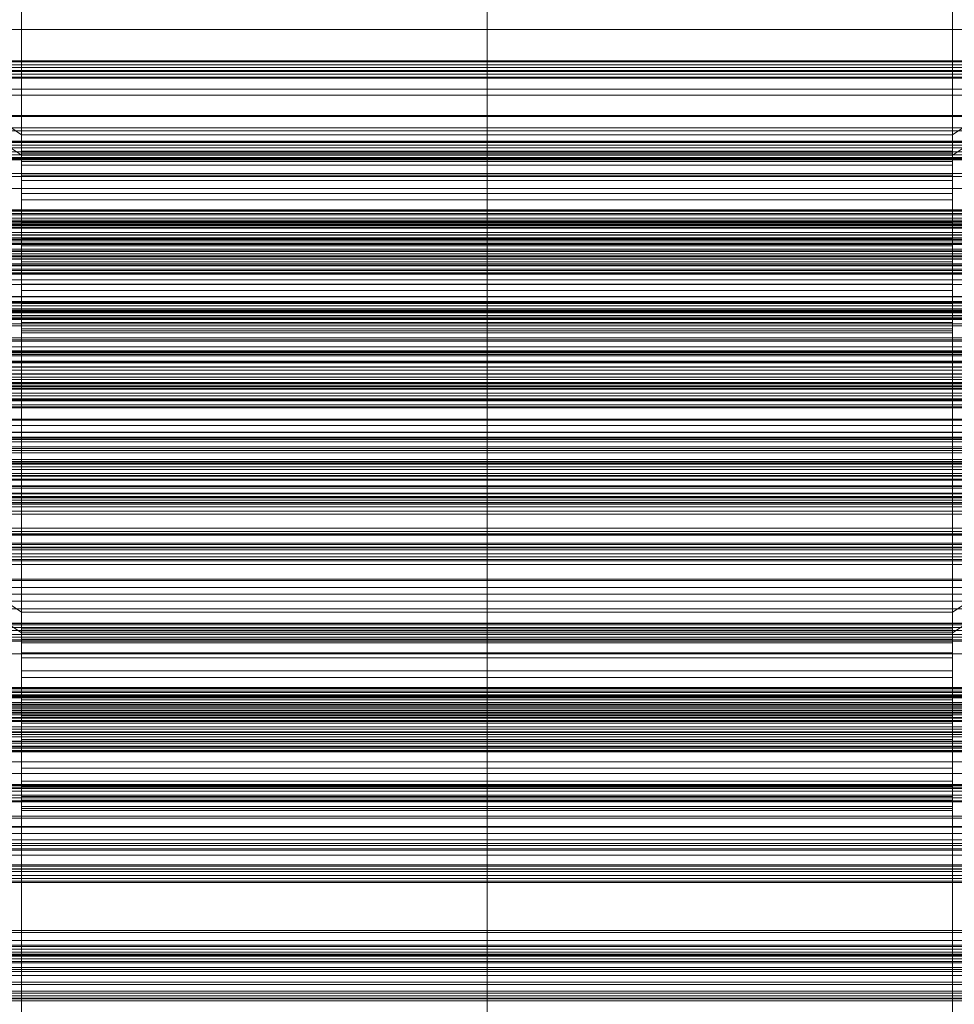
# Model space of a CAD drawing. Header units: millimetres. Extents: x -4738 to 65662, y -68080 to 6847.
# Tile 354 of 656: x -130 to 130, y -33158 to -32883. Entities that reach past the tile are written whole.
import ezdxf

# ---------------------------------------------------------------- set-up
doc = ezdxf.new("R2010")
doc.units = ezdxf.units.MM
for name, color, linetype, lineweight in [('COTAS_P', 1, 'Continuous', 0), ('frontal_C01', 7, 'Continuous', 0), ('frontal_C02', 7, 'Continuous', 0), ('frontal_C02-briq', 7, 'Continuous', 0), ('frontal_C03', 7, 'Continuous', 0), ('frontal_C03-dry', 7, 'Continuous', 0), ('frontal_secador', 7, 'Continuous', 0)]:
    doc.layers.add(name, color=color, linetype=linetype, lineweight=lineweight)
doc.dimstyles.new('R19_100', dxfattribs={"dimtxt": 250, "dimasz": 150, "dimexe": 150, "dimexo": 80, "dimgap": 100, "dimtad": 1, "dimtih": 1, "dimtoh": 1, "dimdsep": 46, "dimcen": 0.09, "dimadec": 0, "dimazin": 0, "dimtfac": 1, "dimtdec": 4, "dimtofl": 0, "dimtmove": 0, "dimatfit": 3, "dimfxl": 1, "dimtolj": 1, "dimtzin": 0, "dimarcsym": 0})

# ---------------------------------------------------------------- blocks, each defined once
blk = doc.blocks.new('DIM_R30_49')
at = {"layer": 'COTAS_P'}
for p, q in [((-150, -32300), (550, -32300)), ((550, -32300), (505, -32450)), ((550, -34900), (550, -32300)), ((550, -32300), (595, -32450)), ((550, -34900), (505, -34750)), ((550, -34900), (595, -34750)), ((-150, -34900), (550, -34900))]:
    blk.add_line(p, q, dxfattribs=at)
blk.add_text('2600 P', height=250, rotation=90, dxfattribs=at).set_placement((450, -33600))

msp = doc.modelspace()

# ---------------------------------------------------------------- linework, layer by layer
at = {"layer": 'frontal_C01'}
for p, q in [((300, -32939.804), (-300, -32939.804)), ((-300, -32963.878), (300, -32963.878)), ((300, -33020.011), (-300, -33020.011)), ((-130, -33020.803), (-250, -33020.803)), ((-130, -33209.806), (-130, -33020.803)), ((0, -33020.803), (-130, -33020.803)), ((-130, -33026.583), (-130, -33020.803)), ((0, -33209.806), (0, -33020.803)), ((130, -33020.803), (0, -33020.803)), ((0, -33026.583), (0, -33020.803)), ((130, -33209.806), (130, -33020.803)), ((250, -33020.803), (130, -33020.803)), ((130, -33026.583), (130, -33020.803)), ((300, -33025.623), (-300, -33025.623)), ((300, -33026.666), (-300, -33026.666)), ((-250, -33026.583), (-130, -33026.583)), ((-130, -33026.583), (-130, -33215.586)), ((-130, -33026.583), (0, -33026.583)), ((0, -33026.583), (0, -33215.586)), ((0, -33026.583), (130, -33026.583)), ((130, -33026.583), (130, -33215.586)), ((130, -33026.583), (250, -33026.583)), ((300, -33043.118), (-300, -33043.118)), ((300, -33045.133), (-300, -33045.133)), ((300, -33071.304), (-300, -33071.304)), ((300, -33074.154), (-300, -33074.154)), ((300, -33108.261), (-300, -33108.261)), ((300, -33111.751), (-300, -33111.751)), ((-300, -33151.469), (300, -33151.469)), ((300, -33155.362), (-300, -33155.362))]:
    msp.add_line(p, q, dxfattribs=at)
at = {"layer": 'frontal_C02'}
for p, q in [((-130, -32914.819), (-130, -32781.429)), ((0, -32914.819), (0, -32781.429)), ((130, -32914.819), (130, -32781.429)), ((-130, -32787.159), (-130, -32920.549)), ((0, -32787.159), (0, -32920.549)), ((130, -32787.159), (130, -32920.549)), ((-130, -32914.819), (-228.298, -32849.083)), ((228.298, -32849.083), (130, -32914.819)), ((-228.298, -32854.814), (-130, -32920.549)), ((130, -32920.549), (228.298, -32854.814)), ((425, -32885.412), (-425, -32885.412)), ((-425, -32896.866), (425, -32896.866)), ((300, -32902.079), (-300, -32902.079)), ((300, -32909.43), (-300, -32909.43)), ((-130, -33048.209), (-130, -32914.819)), ((0, -32914.819), (-130, -32914.819)), ((0, -33048.209), (0, -32914.819)), ((130, -32914.819), (0, -32914.819)), ((130, -33048.209), (130, -32914.819)), ((250, -32921.727), (-250, -32921.727)), ((-130, -32920.549), (-130, -32919.416)), ((-130, -32919.416), (-130, -32920.012)), ((-130, -32919.416), (130, -32919.416)), ((-130, -32920.012), (-130, -32922.298)), ((-130, -32920.012), (130, -32920.012)), ((-130, -32920.549), (-130, -33053.94)), ((-130, -32920.549), (0, -32920.549)), ((-130, -32923.335), (-130, -32920.549)), ((-130, -32920.549), (130, -32920.549)), ((0, -32920.549), (0, -33053.94)), ((0, -32920.549), (130, -32920.549)), ((130, -32920.012), (130, -32919.416)), ((130, -32919.416), (130, -32920.549)), ((130, -32922.298), (130, -32920.012)), ((130, -32920.549), (130, -33053.94)), ((130, -32920.549), (130, -32923.335)), ((300, -32921.819), (-300, -32921.819)), ((-130, -32922.298), (-130, -32926.116)), ((-130, -32922.298), (130, -32922.298)), ((-130, -32927.583), (-130, -32923.335)), ((-130, -32923.335), (130, -32923.335)), ((130, -32926.116), (130, -32922.298)), ((130, -32923.335), (130, -32927.583)), ((300, -32925.624), (-300, -32925.624)), ((-250, -32926.497), (250, -32926.497)), ((-130, -32926.116), (-130, -32931.207)), ((-130, -32926.116), (130, -32926.116)), ((130, -32931.207), (130, -32926.116)), ((300, -32929.85), (-300, -32929.85)), ((-130, -32933.004), (-130, -32927.583)), ((-130, -32927.583), (130, -32927.583)), ((130, -32927.583), (130, -32933.004)), ((-130, -32931.207), (-130, -32937.224)), ((-130, -32931.207), (130, -32931.207)), ((130, -32937.224), (130, -32931.207)), ((-130, -32939.228), (-130, -32933.004)), ((-130, -32933.004), (130, -32933.004)), ((130, -32933.004), (130, -32939.228)), ((-148, -32935.802), (148, -32935.802)), ((-148, -32936.014), (148, -32936.014)), ((-148, -32936.204), (148, -32936.204)), ((-148, -32936.823), (148, -32936.823)), ((-148, -32937.191), (148, -32937.191)), ((-148, -32938.176), (148, -32938.176)), ((-130, -32937.224), (-130, -32943.758)), ((130, -32937.224), (-130, -32937.224)), ((130, -32943.758), (130, -32937.224)), ((-148, -32938.696), (148, -32938.696)), ((-148, -32939.98), (148, -32939.98)), ((-148, -32940.617), (148, -32940.617)), ((-130, -32945.832), (-130, -32939.228)), ((-130, -32939.228), (130, -32939.228)), ((130, -32939.228), (130, -32945.832)), ((148, -32942.112), (-148, -32942.112)), ((-148, -32942.823), (148, -32942.823)), ((-148, -32944.427), (148, -32944.427)), ((-148, -32945.163), (148, -32945.163)), ((-130, -32943.758), (-130, -32950.361)), ((-130, -32943.758), (130, -32943.758)), ((-130, -32952.365), (-130, -32945.832)), ((-130, -32945.832), (130, -32945.832)), ((130, -32950.361), (130, -32943.758)), ((130, -32945.832), (130, -32952.365)), ((-148, -32946.767), (148, -32946.767)), ((-148, -32947.477), (148, -32947.477)), ((-148, -32948.973), (148, -32948.973)), ((-148, -32949.61), (148, -32949.61)), ((-148, -32950.894), (148, -32950.894)), ((-148, -32951.414), (148, -32951.414)), ((-130, -32950.361), (-130, -32956.586)), ((-130, -32950.361), (130, -32950.361)), ((130, -32956.586), (130, -32950.361)), ((-148, -32952.399), (148, -32952.399)), ((-148, -32952.766), (148, -32952.766)), ((-148, -32953.386), (148, -32953.386)), ((-148, -32953.576), (148, -32953.576)), ((-148, -32953.787), (148, -32953.787)), ((-130, -32958.383), (-130, -32952.365)), ((-130, -32952.365), (130, -32952.365)), ((130, -32952.365), (130, -32958.383)), ((-130, -32956.586), (-130, -32962.007)), ((-130, -32956.586), (130, -32956.586)), ((130, -32962.007), (130, -32956.586)), ((-130, -32963.474), (-130, -32958.383)), ((-130, -32958.383), (130, -32958.383)), ((130, -32958.383), (130, -32963.474)), ((-130, -32962.007), (-130, -32966.255)), ((-130, -32962.007), (130, -32962.007)), ((130, -32966.255), (130, -32962.007)), ((-130, -32967.292), (-130, -32963.474)), ((-130, -32963.474), (130, -32963.474)), ((130, -32963.474), (130, -32967.292)), ((-130, -32966.255), (-130, -32969.041)), ((-130, -32966.255), (130, -32966.255)), ((-130, -32969.577), (-130, -32967.292)), ((-130, -32967.292), (130, -32967.292)), ((130, -32969.041), (130, -32966.255)), ((130, -32967.292), (130, -32969.577)), ((-130, -32969.041), (-130, -32970.174)), ((-130, -32969.041), (130, -32969.041)), ((-130, -32970.174), (-130, -32969.577)), ((-130, -32969.577), (130, -32969.577)), ((-130, -32970.174), (130, -32970.174)), ((130, -32970.174), (130, -32969.041)), ((130, -32969.577), (130, -32970.174)), ((-130, -33048.209), (-228.298, -32982.474)), ((228.298, -32982.474), (130, -33048.209)), ((-228.298, -32988.204), (-130, -33053.94)), ((130, -33053.94), (228.298, -32988.204)), ((-425, -33003.661), (425, -33003.661)), ((425, -33015.116), (-425, -33015.116)), ((425, -33018.802), (-425, -33018.802)), ((-425, -33030.257), (425, -33030.257)), ((-130, -33181.6), (-130, -33048.209)), ((0, -33048.209), (-130, -33048.209)), ((0, -33181.6), (0, -33048.209)), ((130, -33048.209), (0, -33048.209)), ((130, -33181.6), (130, -33048.209)), ((-130, -33053.94), (-130, -33052.806)), ((-130, -33052.806), (-130, -33053.403)), ((-130, -33052.806), (130, -33052.806)), ((-130, -33053.403), (-130, -33055.688)), ((-130, -33053.403), (130, -33053.403)), ((130, -33053.403), (130, -33052.806)), ((130, -33052.806), (130, -33053.94)), ((130, -33055.688), (130, -33053.403)), ((-130, -33053.94), (-130, -33187.33)), ((-130, -33053.94), (0, -33053.94)), ((-130, -33056.725), (-130, -33053.94)), ((-130, -33053.94), (130, -33053.94)), ((-130, -33055.688), (-130, -33059.506)), ((-130, -33055.688), (130, -33055.688)), ((0, -33053.94), (0, -33187.33)), ((0, -33053.94), (130, -33053.94)), ((130, -33053.94), (130, -33187.33)), ((130, -33053.94), (130, -33056.725)), ((130, -33059.506), (130, -33055.688)), ((-130, -33060.973), (-130, -33056.725)), ((-130, -33056.725), (130, -33056.725)), ((130, -33056.725), (130, -33060.973)), ((-450, -33059.848), (450, -33059.848)), ((-130, -33059.506), (-130, -33064.598)), ((-130, -33059.506), (130, -33059.506)), ((-130, -33066.394), (-130, -33060.973)), ((-130, -33060.973), (130, -33060.973)), ((130, -33064.598), (130, -33059.506)), ((130, -33060.973), (130, -33066.394)), ((-130, -33064.598), (-130, -33070.615)), ((-130, -33064.598), (130, -33064.598)), ((130, -33070.615), (130, -33064.598)), ((-130, -33072.619), (-130, -33066.394)), ((-130, -33066.394), (130, -33066.394)), ((130, -33066.394), (130, -33072.619)), ((-148, -33069.193), (148, -33069.193)), ((-148, -33069.404), (148, -33069.404)), ((-148, -33069.594), (148, -33069.594)), ((-148, -33070.214), (148, -33070.214)), ((450, -33071.77), (-450, -33071.77)), ((-148, -33070.581), (148, -33070.581)), ((-148, -33071.567), (148, -33071.567)), ((-148, -33072.087), (148, -33072.087)), ((-130, -33070.615), (-130, -33077.148)), ((130, -33070.615), (-130, -33070.615)), ((-130, -33079.223), (-130, -33072.619)), ((-130, -33072.619), (130, -33072.619)), ((130, -33077.148), (130, -33070.615)), ((130, -33072.619), (130, -33079.223)), ((-225, -33074.644), (225, -33074.644)), ((-148, -33073.371), (148, -33073.371)), ((-148, -33074.007), (148, -33074.007)), ((148, -33075.503), (-148, -33075.503)), ((-450, -33078.481), (450, -33078.481)), ((225, -33076.432), (-225, -33076.432)), ((-148, -33076.213), (148, -33076.213)), ((-148, -33077.818), (148, -33077.818)), ((-130, -33077.148), (-130, -33083.752)), ((-130, -33077.148), (130, -33077.148)), ((130, -33083.752), (130, -33077.148)), ((-148, -33078.553), (148, -33078.553)), ((-148, -33080.158), (148, -33080.158)), ((-148, -33080.868), (148, -33080.868)), ((-130, -33085.756), (-130, -33079.223)), ((-130, -33079.223), (130, -33079.223)), ((130, -33079.223), (130, -33085.756)), ((-250, -33081.805), (250, -33081.805)), ((-148, -33082.363), (148, -33082.363)), ((-148, -33083), (148, -33083)), ((-130, -33083.752), (-130, -33089.976)), ((-130, -33083.752), (130, -33083.752)), ((130, -33089.976), (130, -33083.752)), ((450, -33085.634), (-450, -33085.634)), ((250, -33084.189), (-250, -33084.189)), ((-148, -33084.284), (148, -33084.284)), ((-148, -33084.804), (148, -33084.804)), ((-148, -33085.789), (148, -33085.789)), ((-148, -33086.157), (148, -33086.157)), ((-130, -33091.773), (-130, -33085.756)), ((-130, -33085.756), (130, -33085.756)), ((130, -33085.756), (130, -33091.773)), ((-148, -33086.776), (148, -33086.776)), ((-148, -33086.966), (148, -33086.966)), ((-148, -33087.178), (148, -33087.178)), ((450, -33089.936), (-450, -33089.936)), ((-130, -33089.976), (-130, -33095.397)), ((-130, -33089.976), (130, -33089.976)), ((-130, -33096.864), (-130, -33091.773)), ((-130, -33091.773), (130, -33091.773)), ((130, -33095.397), (130, -33089.976)), ((130, -33091.773), (130, -33096.864)), ((450, -33093.257), (-450, -33093.257)), ((-450, -33097.089), (450, -33097.089)), ((-130, -33095.397), (-130, -33099.645)), ((-130, -33095.397), (130, -33095.397)), ((-130, -33100.683), (-130, -33096.864)), ((-130, -33096.864), (130, -33096.864)), ((130, -33099.645), (130, -33095.397)), ((130, -33096.864), (130, -33100.683)), ((-130, -33099.645), (-130, -33102.431)), ((-130, -33099.645), (130, -33099.645)), ((130, -33102.431), (130, -33099.645)), ((-130, -33102.968), (-130, -33100.683)), ((-130, -33100.683), (130, -33100.683)), ((-130, -33102.431), (-130, -33103.564)), ((-130, -33102.431), (130, -33102.431)), ((-130, -33103.564), (-130, -33102.968)), ((-130, -33102.968), (130, -33102.968)), ((130, -33100.683), (130, -33102.968)), ((130, -33103.564), (130, -33102.431)), ((130, -33102.968), (130, -33103.564)), ((-450, -33105.18), (450, -33105.18)), ((250, -33105.669), (-250, -33105.669)), ((-130, -33103.564), (130, -33103.564)), ((-250, -33108.053), (250, -33108.053)), ((-307, -33113.371), (307, -33113.371)), ((225, -33112.826), (-225, -33112.826)), ((307, -33114.265), (-307, -33114.265)), ((-225, -33114.614), (225, -33114.614)), ((-425, -33137.051), (425, -33137.051)), ((425, -33148.506), (-425, -33148.506)), ((425, -33152.192), (-425, -33152.192))]:
    msp.add_line(p, q, dxfattribs=at)
at = {"layer": 'frontal_C02-briq'}
msp.add_line((-275, -32985), (275, -32985), dxfattribs=at)
at = {"layer": 'frontal_C03'}
for p, q in [((1250, -32894.186), (-1250, -32894.186)), ((1250, -32894.503), (-1250, -32894.503)), ((1250, -32895.297), (-1250, -32895.297)), ((-1250, -32896.061), (1250, -32896.061)), ((1250, -32897.184), (-1250, -32897.184)), ((1250, -32897.948), (-1250, -32897.948)), ((1250, -32898.742), (-1250, -32898.742)), ((1250, -32899.058), (-1250, -32899.058)), ((1250, -32916.644), (-1250, -32916.644)), ((1250, -32916.96), (-1250, -32916.96)), ((1250, -32917.754), (-1250, -32917.754)), ((-1250, -32918.518), (1250, -32918.518)), ((1250, -32919.641), (-1250, -32919.641)), ((1250, -32920.405), (-1250, -32920.405)), ((1250, -32921.199), (-1250, -32921.199)), ((1250, -32921.516), (-1250, -32921.516)), ((1250, -32939.101), (-1250, -32939.101)), ((1250, -32939.418), (-1250, -32939.418)), ((1250, -32940.212), (-1250, -32940.212)), ((-1250, -32940.976), (1250, -32940.976)), ((1250, -32942.099), (-1250, -32942.099)), ((1250, -32942.863), (-1250, -32942.863)), ((1250, -32943.657), (-1250, -32943.657)), ((1250, -32943.974), (-1250, -32943.974)), ((1250, -32945.245), (-1250, -32945.245)), ((1250, -32945.539), (-1250, -32945.539)), ((1250, -32948.704), (-1250, -32948.704)), ((1250, -32949.542), (-1250, -32949.542)), ((1250, -32955.391), (-1250, -32955.391)), ((1250, -32956.644), (-1250, -32956.644)), ((1496, -32960.038), (-1496, -32960.038)), ((1496, -32960.156), (-1496, -32960.156)), ((1496, -32961.422), (-1496, -32961.422)), ((1496, -32961.757), (-1496, -32961.757)), ((1250, -32961.559), (-1250, -32961.559)), ((1250, -32961.875), (-1250, -32961.875)), ((1250, -32962.669), (-1250, -32962.669)), ((1496, -32964.096), (-1496, -32964.096)), ((1496, -32964.598), (-1496, -32964.598)), ((-1250, -32963.434), (1250, -32963.434)), ((-1250, -32964.286), (1250, -32964.286)), ((1250, -32964.556), (-1250, -32964.556)), ((1250, -32965.321), (-1250, -32965.321)), ((-1496, -32967.655), (1496, -32967.655)), ((1496, -32968.246), (-1496, -32968.246)), ((1250, -32965.765), (-1250, -32965.765)), ((1250, -32966.115), (-1250, -32966.115)), ((1250, -32966.431), (-1250, -32966.431)), ((1496, -32971.555), (-1496, -32971.555)), ((1496, -32972.146), (-1496, -32972.146)), ((1496, -32975.203), (-1496, -32975.203)), ((1496, -32975.704), (-1496, -32975.704)), ((1250, -32974.036), (-1250, -32974.036)), ((1250, -32975.515), (-1250, -32975.515)), ((1250, -32976.203), (-1250, -32976.203)), ((1250, -32976.579), (-1250, -32976.579)), ((1496, -32978.044), (-1496, -32978.044)), ((1496, -32978.379), (-1496, -32978.379)), ((1496, -32979.645), (-1496, -32979.645)), ((1496, -32979.763), (-1496, -32979.763)), ((1250, -32980.631), (-1250, -32980.631)), ((1250, -32981.703), (-1250, -32981.703)), ((1250, -32983.156), (-1250, -32983.156)), ((1250, -32984.017), (-1250, -32984.017)), ((1250, -32984.333), (-1250, -32984.333)), ((1250, -32984.41), (-1250, -32984.41)), ((1250, -32985.127), (-1250, -32985.127)), ((-1250, -32985.891), (1250, -32985.891)), ((1250, -32987.014), (-1250, -32987.014)), ((1250, -32987.778), (-1250, -32987.778)), ((1250, -32988.572), (-1250, -32988.572)), ((1250, -32988.889), (-1250, -32988.889)), ((1250, -32989.189), (-1250, -32989.189)), ((1250, -32990.259), (-1250, -32990.259)), ((1250, -32990.794), (-1250, -32990.794)), ((1250, -32991.096), (-1250, -32991.096)), ((1250, -32994.262), (-1250, -32994.262)), ((1250, -32994.556), (-1250, -32994.556)), ((1496, -32997.899), (-1496, -32997.899)), ((1496, -32998.017), (-1496, -32998.017)), ((1496, -32999.283), (-1496, -32999.283)), ((1496, -32999.618), (-1496, -32999.618)), ((-1250, -33000.575), (1250, -33000.575)), ((1496, -33001.958), (-1496, -33001.958)), ((1496, -33002.459), (-1496, -33002.459)), ((1250, -33002.468), (-1250, -33002.468)), ((-1496, -33005.516), (1496, -33005.516)), ((1496, -33006.107), (-1496, -33006.107)), ((1250, -33006.474), (-1250, -33006.474)), ((1250, -33006.791), (-1250, -33006.791)), ((1496, -33009.416), (-1496, -33009.416)), ((1250, -33007.585), (-1250, -33007.585)), ((-1250, -33008.349), (1250, -33008.349)), ((1250, -33009.472), (-1250, -33009.472)), ((1496, -33010.007), (-1496, -33010.007)), ((1250, -33010.236), (-1250, -33010.236)), ((1250, -33011.03), (-1250, -33011.03)), ((1250, -33011.346), (-1250, -33011.346)), ((1496, -33013.064), (-1496, -33013.064)), ((1496, -33013.566), (-1496, -33013.566)), ((1250, -33013.055), (-1250, -33013.055)), ((1250, -33014.948), (-1250, -33014.948)), ((1496, -33015.905), (-1496, -33015.905)), ((1496, -33016.24), (-1496, -33016.24)), ((1496, -33017.506), (-1496, -33017.506)), ((1496, -33017.624), (-1496, -33017.624)), ((1250, -33024.73), (-1250, -33024.73)), ((1250, -33026.334), (-1250, -33026.334)), ((1250, -33028.932), (-1250, -33028.932)), ((1250, -33029.248), (-1250, -33029.248)), ((1250, -33030.042), (-1250, -33030.042)), ((-1250, -33030.806), (1250, -33030.806)), ((1250, -33031.929), (-1250, -33031.929)), ((1250, -33032.694), (-1250, -33032.694)), ((1250, -33033.488), (-1250, -33033.488)), ((1250, -33033.804), (-1250, -33033.804)), ((1250, -33033.821), (-1250, -33033.821)), ((1250, -33034.893), (-1250, -33034.893)), ((1250, -33038.944), (-1250, -33038.944)), ((1250, -33039.321), (-1250, -33039.321)), ((1250, -33051.389), (-1250, -33051.389)), ((1250, -33051.706), (-1250, -33051.706)), ((1250, -33052.5), (-1250, -33052.5)), ((-1250, -33053.264), (1250, -33053.264)), ((1250, -33054.387), (-1250, -33054.387)), ((1250, -33055.151), (-1250, -33055.151)), ((1250, -33055.945), (-1250, -33055.945)), ((1250, -33056.262), (-1250, -33056.262)), ((1250, -33073.847), (-1250, -33073.847)), ((1250, -33074.164), (-1250, -33074.164)), ((1250, -33074.958), (-1250, -33074.958)), ((-1250, -33075.722), (1250, -33075.722)), ((1250, -33076.845), (-1250, -33076.845)), ((1250, -33077.609), (-1250, -33077.609)), ((1250, -33078.403), (-1250, -33078.403)), ((1250, -33078.719), (-1250, -33078.719)), ((1250, -33096.305), (-1250, -33096.305)), ((1250, -33096.621), (-1250, -33096.621)), ((1250, -33097.415), (-1250, -33097.415)), ((-1250, -33098.179), (1250, -33098.179)), ((1250, -33099.302), (-1250, -33099.302)), ((1250, -33100.066), (-1250, -33100.066)), ((1250, -33100.86), (-1250, -33100.86)), ((1250, -33101.177), (-1250, -33101.177)), ((1250, -33118.762), (-1250, -33118.762)), ((1250, -33119.079), (-1250, -33119.079)), ((1250, -33119.873), (-1250, -33119.873)), ((-1250, -33120.637), (1250, -33120.637)), ((1250, -33121.76), (-1250, -33121.76)), ((1250, -33122.524), (-1250, -33122.524)), ((1250, -33123.318), (-1250, -33123.318)), ((1250, -33123.635), (-1250, -33123.635)), ((1250, -33141.22), (-1250, -33141.22)), ((1250, -33141.536), (-1250, -33141.536)), ((1250, -33142.33), (-1250, -33142.33)), ((-1250, -33143.095), (1250, -33143.095)), ((1250, -33144.217), (-1250, -33144.217)), ((1250, -33144.982), (-1250, -33144.982)), ((1250, -33145.776), (-1250, -33145.776)), ((1250, -33146.092), (-1250, -33146.092))]:
    msp.add_line(p, q, dxfattribs=at)
at = {"layer": 'frontal_C03-dry'}
for p, q in [((-1250, -32903.75), (1250, -32903.75)), ((1250, -32909.75), (-1250, -32909.75)), ((1290, -32912.875), (-1290, -32912.875)), ((1250, -32913.75), (-1250, -32913.75)), ((-1290, -32916.875), (1290, -32916.875)), ((-1250, -32938.125), (1250, -32938.125)), ((1250, -32944.125), (-1250, -32944.125)), ((1290, -32947.25), (-1290, -32947.25)), ((1250, -32948.125), (-1250, -32948.125)), ((-1290, -32951.25), (1290, -32951.25)), ((-1250, -32972.5), (1250, -32972.5)), ((1250, -32978.5), (-1250, -32978.5)), ((1290, -32981.625), (-1290, -32981.625)), ((1250, -32982.5), (-1250, -32982.5)), ((-1290, -32985.625), (1290, -32985.625)), ((-1250, -33006.875), (1250, -33006.875)), ((1250, -33012.875), (-1250, -33012.875)), ((1290, -33016), (-1290, -33016)), ((1250, -33016.875), (-1250, -33016.875)), ((-1290, -33020), (1290, -33020)), ((-1250, -33041.25), (1250, -33041.25)), ((1250, -33047.25), (-1250, -33047.25)), ((1250, -33051.25), (-1250, -33051.25)), ((-1250, -33075.625), (1250, -33075.625)), ((1250, -33081.625), (-1250, -33081.625)), ((1250, -33085.625), (-1250, -33085.625)), ((-1250, -33110), (1250, -33110)), ((1250, -33116), (-1250, -33116)), ((1250, -33120), (-1250, -33120))]:
    msp.add_line(p, q, dxfattribs=at)
at = {"layer": 'frontal_secador'}
for p, q in [((1300, -32996), (-1300, -32996)), ((-1400, -33000), (1400, -33000)), ((-1380, -33000), (1380, -33000)), ((-1300, -33000), (1300, -33000)), ((-1380, -33003), (1380, -33003)), ((-1265, -33015), (1265, -33015)), ((-1300, -33016), (1300, -33016)), ((-1265, -33018), (1265, -33018)), ((1300, -33020), (-1300, -33020)), ((-1265, -33072), (1265, -33072)), ((-1400, -33075), (1400, -33075)), ((-1265, -33075), (1265, -33075)), ((1250, -33137.611), (-1250, -33137.611)), ((1250, -33139.918), (-1250, -33139.918)), ((-1250, -33143.65), (1250, -33143.65)), ((1250, -33144), (-1250, -33144)), ((1250, -33147.382), (-1250, -33147.382)), ((-1250, -33148), (1250, -33148)), ((1250, -33149.689), (-1250, -33149.689)), ((1250, -33154), (-1250, -33154)), ((1250, -33154.545), (-1250, -33154.545)), ((1250, -33156), (-1250, -33156)), ((1250, -33156.144), (-1250, -33156.144)), ((1250, -33156.709), (-1250, -33156.709))]:
    msp.add_line(p, q, dxfattribs=at)

# ---------------------------------------------------------------- dimensions: what is measured, and where the dimension line sits
at = {"layer": 'COTAS_P'}
dim = msp.add_aligned_dim(p1=(-150, -34900), p2=(-150, -32300), distance=-700, text='<> P', dimstyle='R19_100', dxfattribs=at)
dim.commit()
dim.dimension.update_dxf_attribs({"geometry": 'DIM_R30_49', "text_midpoint": (550, -33600)})

doc.saveas('drawing.dxf')
